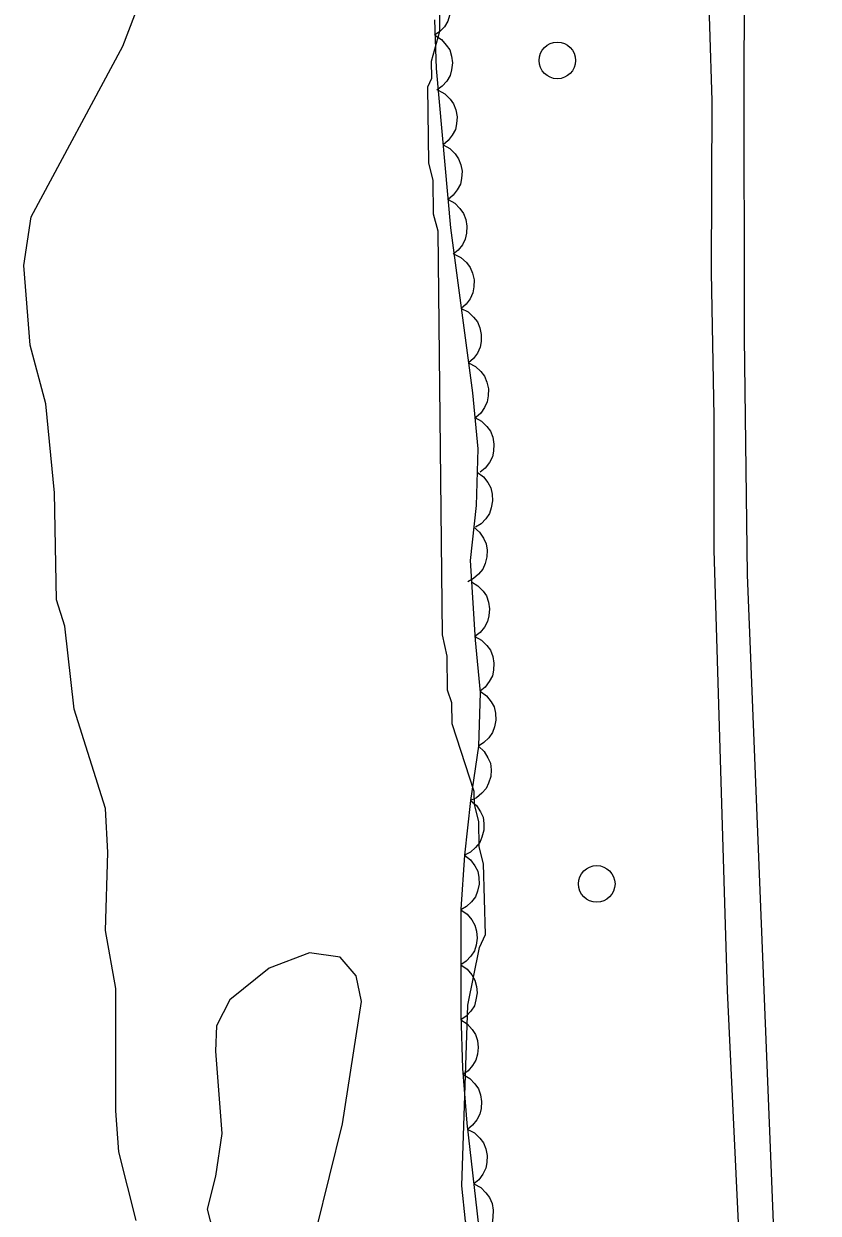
# Model space of a CAD drawing. Extents: x 282461 to 284471, y 5554090 to 5557646.
# Drawn here: x 283490.2 to 283533.6, y 5556611.6 to 5556676.6 of the extents above; entities that cross this region are included whole.
import ezdxf

# ---------------------------------------------------------------- set-up
doc = ezdxf.new("R2010")
doc.units = 0
for name, color, linetype in [('Niveau 1', 7, 'Continuous'), ('Niveau 2', 7, 'Continuous'), ('Niveau 21', 7, 'Continuous'), ('Niveau 36', 7, 'Continuous'), ('Niveau 44', 7, 'Continuous')]:
    doc.layers.add(name, color=color, linetype=linetype)

msp = doc.modelspace()

# ---------------------------------------------------------------- linework, layer by layer
at = {"layer": 'Niveau 1'}
for points in [[(283496.32, 5556611.19), (283495.37, 5556614.94), (283495.21, 5556617.19), (283495.2, 5556623.87), (283494.65, 5556627.04), (283494.78, 5556631.29), (283494.65, 5556633.7), (283492.93, 5556639.13), (283492.43, 5556643.66), (283491.96, 5556645.09), (283491.86, 5556650.94), (283491.39, 5556655.8), (283490.52, 5556659.02), (283490.18, 5556663.36), (283490.59, 5556666.03), (283495.59, 5556675.35), (283499.11, 5556684.55)], [(283515.4, 5556626.81), (283515.3, 5556630.68), (283515.06, 5556631.6), (283515.04, 5556632.99), (283514.8, 5556633.92), (283514.79, 5556634.62), (283513.58, 5556638.32), (283513.57, 5556639.48), (283513.33, 5556640.17), (283513.31, 5556642.03), (283513.06, 5556643.19), (283512.81, 5556665.24), (283512.56, 5556666.17), (283512.54, 5556668.03), (283512.3, 5556668.95), (283512.25, 5556673.13), (283512.48, 5556673.6), (283512.46, 5556674.53), (283512.91, 5556676.16), (283512.9, 5556677.09)], [(283511.96, 5556550.59), (283512.7, 5556555.45), (283516.59, 5556569.37), (283518.65, 5556578.32), (283519.03, 5556580.79), (283518.76, 5556583.58), (283517.4, 5556587.89), (283516.8, 5556590.74), (283517.11, 5556599.25), (283516.14, 5556606.24), (283514.31, 5556611.16), (283514.11, 5556613.08), (283514.43, 5556622.95), (283515.08, 5556626.11), (283515.4, 5556626.81)]]:
    msp.add_lwpolyline(points, dxfattribs=at)
at = {"layer": 'Niveau 2'}
msp.add_lwpolyline([(283505.88, 5556596.71), (283506.75, 5556597.78), (283507.21, 5556600.79), (283506.73, 5556604.26), (283506.9, 5556605.47), (283506.18, 5556610.71), (283507.59, 5556616.47), (283508.63, 5556623.16), (283508.34, 5556624.56), (283507.46, 5556625.57), (283505.78, 5556625.82), (283503.58, 5556624.98), (283501.44, 5556623.25), (283500.7, 5556621.82), (283500.65, 5556620.45), (283501, 5556615.94), (283500.65, 5556613.61), (283500.2, 5556611.81), (283502.44, 5556603.09), (283502.82, 5556600.1), (283505.88, 5556596.71)], dxfattribs=at)
at = {"layer": 'Niveau 21'}
for points in [[(283533.58, 5556562.44), (283532.5, 5556585.25), (283531.24, 5556608.35), (283529.71, 5556646.47), (283529.56, 5556659.42), (283529.53, 5556674.5), (283529.68, 5556693.17), (283529.97, 5556705.63), (283530.28, 5556714), (283530.74, 5556724.17), (283531.49, 5556734.34), (283532.51, 5556746.48)], [(283527.51, 5556680.49), (283527.76, 5556672.38), (283527.73, 5556663), (283527.88, 5556655.11), (283527.88, 5556647.81), (283528.6, 5556623.74), (283529.37, 5556607.6), (283529.57, 5556600.52), (283530.65, 5556580.16), (283530.79, 5556573.13), (283531.55, 5556563.03)]]:
    msp.add_lwpolyline(points, dxfattribs=at)
at = {"layer": 'Niveau 36'}
for centre in [(283519.327, 5556674.567), (283521.479, 5556629.579)]:
    msp.add_circle(centre, 1, dxfattribs=at)
at = {"layer": 'Niveau 44'}
for points in [[(283512.62, 5556678.94), (283512.96, 5556678.71), (283513.22, 5556678.39), (283513.39, 5556678.11), (283513.48, 5556677.77), (283513.51, 5556677.4), (283513.44, 5556677.02), (283513.35, 5556676.71), (283513.16, 5556676.41), (283512.91, 5556676.14), (283512.61, 5556675.94)], [(283512.61, 5556676.79), (283512.71, 5556674.13), (283513.5, 5556665.42), (283514.69, 5556656.4), (283514.99, 5556653.34), (283514.89, 5556650.26), (283514.56, 5556647.24), (283514.84, 5556642.9), (283515.12, 5556640.03), (283515.02, 5556637.11), (283514.59, 5556634.14), (283514.26, 5556631.14), (283514.06, 5556628.19), (283514.05, 5556622.45), (283514.15, 5556619.49), (283514.39, 5556616.51), (283515.03, 5556610.91), (283516.02, 5556604.7), (283516.32, 5556602.11), (283516.99, 5556593.61), (283517.09, 5556591.02), (283516.93, 5556589.78), (283516.96, 5556587.88)], [(283512.64, 5556675.94), (283513, 5556675.72), (283513.26, 5556675.41), (283513.45, 5556675.14), (283513.55, 5556674.8), (283513.6, 5556674.44), (283513.55, 5556674.06), (283513.47, 5556673.74), (283513.29, 5556673.44), (283513.04, 5556673.16), (283512.75, 5556672.94)], [(283512.82, 5556672.95), (283513.18, 5556672.74), (283513.47, 5556672.45), (283513.66, 5556672.19), (283513.78, 5556671.86), (283513.85, 5556671.49), (283513.82, 5556671.11), (283513.76, 5556670.79), (283513.59, 5556670.48), (283513.37, 5556670.19), (283513.09, 5556669.96)], [(283513.09, 5556669.96), (283513.45, 5556669.76), (283513.74, 5556669.46), (283513.93, 5556669.2), (283514.05, 5556668.87), (283514.12, 5556668.51), (283514.09, 5556668.12), (283514.03, 5556667.8), (283513.86, 5556667.49), (283513.64, 5556667.2), (283513.36, 5556666.97)], [(283513.36, 5556666.97), (283513.73, 5556666.77), (283514.01, 5556666.48), (283514.21, 5556666.21), (283514.33, 5556665.88), (283514.39, 5556665.52), (283514.36, 5556665.13), (283514.3, 5556664.81), (283514.14, 5556664.5), (283513.91, 5556664.21), (283513.63, 5556663.98)], [(283513.69, 5556663.99), (283514.06, 5556663.8), (283514.36, 5556663.52), (283514.57, 5556663.26), (283514.7, 5556662.94), (283514.78, 5556662.58), (283514.76, 5556662.19), (283514.72, 5556661.87), (283514.56, 5556661.55), (283514.35, 5556661.25), (283514.08, 5556661.01)], [(283514.08, 5556661.01), (283514.46, 5556660.83), (283514.75, 5556660.55), (283514.96, 5556660.29), (283515.09, 5556659.96), (283515.17, 5556659.6), (283515.16, 5556659.22), (283515.11, 5556658.9), (283514.96, 5556658.58), (283514.74, 5556658.28), (283514.47, 5556658.04)], [(283514.47, 5556658.04), (283514.85, 5556657.85), (283515.14, 5556657.57), (283515.35, 5556657.31), (283515.48, 5556656.99), (283515.56, 5556656.63), (283515.55, 5556656.24), (283515.5, 5556655.92), (283515.35, 5556655.6), (283515.14, 5556655.3), (283514.87, 5556655.06)], [(283514.82, 5556655.06), (283515.19, 5556654.86), (283515.47, 5556654.57), (283515.67, 5556654.31), (283515.8, 5556653.98), (283515.86, 5556653.61), (283515.84, 5556653.23), (283515.78, 5556652.91), (283515.62, 5556652.6), (283515.39, 5556652.3), (283515.11, 5556652.07)], [(283514.95, 5556652.07), (283515.29, 5556651.82), (283515.53, 5556651.5), (283515.7, 5556651.21), (283515.77, 5556650.87), (283515.79, 5556650.5), (283515.72, 5556650.12), (283515.62, 5556649.81), (283515.42, 5556649.52), (283515.16, 5556649.26), (283514.85, 5556649.07)], [(283514.76, 5556649.07), (283515.08, 5556648.8), (283515.3, 5556648.46), (283515.44, 5556648.16), (283515.49, 5556647.81), (283515.48, 5556647.44), (283515.38, 5556647.08), (283515.26, 5556646.77), (283515.03, 5556646.5), (283514.75, 5556646.26), (283514.43, 5556646.09)], [(283514.63, 5556646.09), (283514.99, 5556645.87), (283515.27, 5556645.58), (283515.46, 5556645.31), (283515.57, 5556644.97), (283515.63, 5556644.61), (283515.59, 5556644.22), (283515.52, 5556643.91), (283515.35, 5556643.6), (283515.11, 5556643.31), (283514.83, 5556643.09)], [(283514.82, 5556643.09), (283515.19, 5556642.89), (283515.47, 5556642.6), (283515.67, 5556642.34), (283515.8, 5556642.01), (283515.86, 5556641.64), (283515.84, 5556641.26), (283515.78, 5556640.94), (283515.61, 5556640.63), (283515.39, 5556640.33), (283515.11, 5556640.1)], [(283515.12, 5556640.1), (283515.46, 5556639.86), (283515.71, 5556639.53), (283515.87, 5556639.25), (283515.95, 5556638.9), (283515.97, 5556638.53), (283515.89, 5556638.16), (283515.79, 5556637.85), (283515.59, 5556637.56), (283515.32, 5556637.3), (283515.02, 5556637.11)], [(283515.02, 5556637.11), (283515.33, 5556636.82), (283515.54, 5556636.47), (283515.67, 5556636.17), (283515.71, 5556635.82), (283515.69, 5556635.45), (283515.57, 5556635.09), (283515.44, 5556634.79), (283515.2, 5556634.53), (283514.91, 5556634.29), (283514.59, 5556634.14)], [(283514.59, 5556634.14), (283514.91, 5556633.87), (283515.13, 5556633.52), (283515.27, 5556633.22), (283515.32, 5556632.88), (283515.31, 5556632.51), (283515.21, 5556632.14), (283515.09, 5556631.84), (283514.86, 5556631.56), (283514.58, 5556631.32), (283514.26, 5556631.15)], [(283514.26, 5556631.15), (283514.59, 5556630.9), (283514.82, 5556630.56), (283514.98, 5556630.27), (283515.04, 5556629.93), (283515.05, 5556629.56), (283514.96, 5556629.18), (283514.85, 5556628.88), (283514.64, 5556628.6), (283514.37, 5556628.34), (283514.06, 5556628.16)], [(283514.06, 5556628.16), (283514.41, 5556627.92), (283514.66, 5556627.61), (283514.83, 5556627.33), (283514.92, 5556626.99), (283514.95, 5556626.62), (283514.89, 5556626.24), (283514.8, 5556625.93), (283514.61, 5556625.63), (283514.35, 5556625.36), (283514.05, 5556625.16)], [(283514.05, 5556625.16), (283514.4, 5556624.92), (283514.66, 5556624.61), (283514.83, 5556624.32), (283514.92, 5556623.98), (283514.95, 5556623.62), (283514.88, 5556623.24), (283514.8, 5556622.92), (283514.6, 5556622.63), (283514.35, 5556622.36), (283514.05, 5556622.16)], [(283514.06, 5556622.16), (283514.41, 5556621.94), (283514.68, 5556621.63), (283514.86, 5556621.35), (283514.96, 5556621.02), (283515.01, 5556620.65), (283514.96, 5556620.27), (283514.88, 5556619.95), (283514.69, 5556619.65), (283514.45, 5556619.37), (283514.16, 5556619.16)], [(283514.18, 5556619.16), (283514.54, 5556618.95), (283514.82, 5556618.66), (283515.02, 5556618.39), (283515.13, 5556618.06), (283515.19, 5556617.7), (283515.16, 5556617.31), (283515.1, 5556616.99), (283514.93, 5556616.69), (283514.7, 5556616.39), (283514.42, 5556616.17)], [(283514.43, 5556616.17), (283514.8, 5556615.98), (283515.09, 5556615.69), (283515.29, 5556615.43), (283515.42, 5556615.1), (283515.49, 5556614.74), (283515.47, 5556614.36), (283515.42, 5556614.04), (283515.26, 5556613.72), (283515.04, 5556613.42), (283514.77, 5556613.19)], [(283514.77, 5556613.19), (283515.14, 5556613), (283515.43, 5556612.71), (283515.63, 5556612.45), (283515.76, 5556612.12), (283515.83, 5556611.76), (283515.81, 5556611.38), (283515.76, 5556611.05), (283515.6, 5556610.74), (283515.38, 5556610.44), (283515.11, 5556610.21)]]:
    msp.add_lwpolyline(points, dxfattribs=at)

doc.saveas('drawing.dxf')
